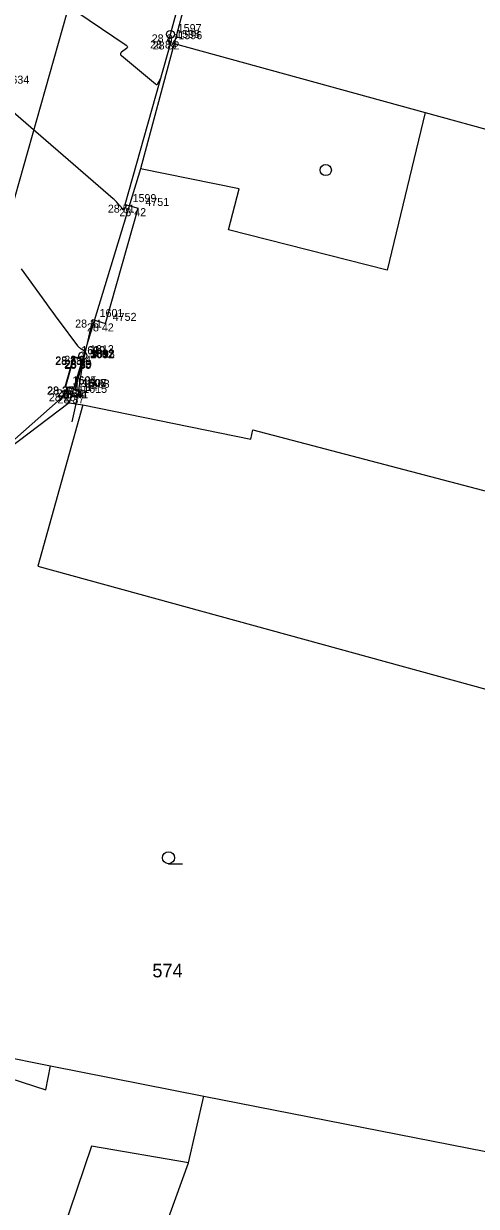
# Model space of a CAD drawing. Extents: x -702257 to -701487, y -1009871 to -1008841.
# Drawn here: x -701741.36 to -701727.23, y -1009358.61 to -1009321.66 of the extents above; entities that cross this region are included whole.
import ezdxf

# ---------------------------------------------------------------- set-up
doc = ezdxf.new("R2010")
doc.units = 0
for name, color, linetype in [('Ex_Minor Contours', 7, 'Continuous'), ('Z_betonova_konstrukce', 7, 'Continuous'), ('Z_body', 7, 'Continuous'), ('Z_body_cisla', 7, 'Continuous'), ('Z_body_vysky_redukovane', 7, 'Continuous'), ('Z_budova', 7, 'Continuous'), ('Z_katastr_cisla_pozemkova', 7, 'Continuous'), ('Z_katastr_hranice', 7, 'Continuous'), ('Z_katastr_vnitrni_kresba', 7, 'Continuous'), ('Z_katastr_znacky_budov', 7, 'Continuous'), ('Z_katastr_znacky_kultur', 7, 'Continuous'), ('Z_ploty', 7, 'Continuous'), ('Z_site_kanalizace_znaky', 7, 'Continuous'), ('Z_vstupy', 7, 'Continuous')]:
    doc.layers.add(name, color=color, linetype=linetype)

# ---------------------------------------------------------------- blocks, each defined once
blk = doc.blocks.new('POINT_DISPLAY')
blk.add_line((0, 0), (0, 0))
blk = doc.blocks.new('Z15')
blk.add_circle((0, 0), 0.125)

msp = doc.modelspace()

# ---------------------------------------------------------------- linework, layer by layer
at = {"layer": 'Ex_Minor Contours'}
for points in [[(-701741.269, -1009320.223), (-701738.155, -1009322.339), (-701738.126, -1009322.365), (-701738.116, -1009322.392), (-701738.125, -1009322.418), (-701738.153, -1009322.445), (-701738.303, -1009322.552), (-701738.331, -1009322.579), (-701738.341, -1009322.607), (-701738.333, -1009322.635), (-701738.307, -1009322.664), (-701737.249, -1009323.549), (-701737.226, -1009323.563), (-701737.205, -1009323.565), (-701737.186, -1009323.556), (-701737.169, -1009323.535), (-701737.075, -1009323.372)], [(-701738.146, -1009327.332), (-701738.223, -1009327.467), (-701738.232, -1009327.48), (-701738.242, -1009327.484), (-701738.252, -1009327.481), (-701738.263, -1009327.47), (-701738.306, -1009327.41), (-701738.317, -1009327.395), (-701738.329, -1009327.38), (-701738.34, -1009327.366), (-701738.353, -1009327.352), (-701738.465, -1009327.229), (-701738.489, -1009327.204), (-701738.513, -1009327.18), (-701738.537, -1009327.157), (-701738.563, -1009327.134), (-701742.243, -1009323.957)], [(-701741.442, -1009329.329), (-701740.651, -1009330.421), (-701740.552, -1009330.557), (-701740.452, -1009330.693), (-701740.352, -1009330.829), (-701740.251, -1009330.964), (-701739.676, -1009331.731), (-701739.66, -1009331.751), (-701739.642, -1009331.769), (-701739.622, -1009331.785), (-701739.601, -1009331.799), (-701739.467, -1009331.879)], [(-701739.925, -1009333.231), (-701739.948, -1009333.205), (-701739.951, -1009333.201), (-701739.954, -1009333.196), (-701739.957, -1009333.191), (-701739.958, -1009333.186), (-701739.997, -1009333.031), (-701739.997, -1009333.029), (-701739.997, -1009333.028), (-701739.995, -1009333.027), (-701739.993, -1009333.027), (-701739.981, -1009333.03), (-701739.983, -1009333.03), (-701740.037, -1009333.013), (-701740.046, -1009333.009), (-701740.051, -1009333.004), (-701740.053, -1009332.996), (-701740.051, -1009332.987), (-701739.994, -1009332.784), (-701739.967, -1009332.688), (-701739.792, -1009332.071), (-701739.791, -1009332.067), (-701739.789, -1009332.065), (-701739.786, -1009332.065), (-701739.782, -1009332.065), (-701739.761, -1009332.072), (-701739.749, -1009332.076), (-701739.691, -1009332.096), (-701739.689, -1009332.094), (-701739.506, -1009332.065)], [(-701739.659, -1009333.158), (-701739.679, -1009333.135), (-701739.681, -1009333.133), (-701739.683, -1009333.13), (-701739.684, -1009333.128), (-701739.685, -1009333.125), (-701739.688, -1009333.112), (-701739.688, -1009333.11), (-701739.688, -1009333.109), (-701739.687, -1009333.108), (-701739.684, -1009333.108), (-701739.672, -1009333.111), (-701739.674, -1009333.111), (-701739.724, -1009333.096), (-701739.732, -1009333.092), (-701739.737, -1009333.087), (-701739.739, -1009333.08), (-701739.738, -1009333.071), (-701739.691, -1009332.893), (-701739.683, -1009332.86), (-701739.674, -1009332.827), (-701739.665, -1009332.794), (-701739.657, -1009332.762), (-701739.503, -1009332.19)]]:
    msp.add_lwpolyline(points, dxfattribs=at)
at = {"layer": 'Z_betonova_konstrukce'}
for p, q in [((-701740.06, -1009333.01), (-701739.79, -1009332.06)), ((-701739.79, -1009332.08), (-701740.05, -1009333)), ((-701739.79, -1009332.06), (-701739.49, -1009332.17)), ((-701739.79, -1009332.08), (-701739.79, -1009332.06)), ((-701739.51, -1009332.17), (-701739.79, -1009332.08)), ((-701739.75, -1009333.09), (-701739.51, -1009332.17)), ((-701739.74, -1009333.09), (-701739.51, -1009332.17)), ((-701739.51, -1009332.17), (-701739.49, -1009332.17)), ((-701739.51, -1009332.17), (-701739.51, -1009332.17)), ((-701740.05, -1009333), (-701740.06, -1009333.01)), ((-701740.06, -1009333.01), (-701739.64, -1009333.12)), ((-701740.05, -1009333), (-701739.75, -1009333.09)), ((-701739.75, -1009333.09), (-701739.74, -1009333.09)), ((-701739.74, -1009333.09), (-701739.64, -1009333.12))]:
    msp.add_line(p, q, dxfattribs=at)
at = {"layer": 'Z_budova'}
for p, q in [((-701736.83, -1009322.19), (-701734.91, -1009315.23)), ((-701738.19, -1009327.32), (-701736.75, -1009322.22)), ((-701736.83, -1009322.19), (-701736.75, -1009322.22)), ((-701738.19, -1009327.32), (-701737.79, -1009327.43)), ((-701739.21, -1009330.91), (-701739.5, -1009332.2)), ((-701739.21, -1009330.91), (-701738.8, -1009331.03)), ((-701739.64, -1009333.12), (-701739.86, -1009334.1)), ((-701739.64, -1009333.12), (-701739.64, -1009333.12))]:
    msp.add_line(p, q, dxfattribs=at)
at = {"layer": 'Z_katastr_hranice'}
for p, q in [((-701735.58, -1009305.62), (-701748.84, -1009352.56)), ((-701734.55, -1009314.36), (-701736.66, -1009322.28)), ((-701736.66, -1009322.28), (-701737.71, -1009326.2)), ((-701736.66, -1009322.28), (-701728.82, -1009324.44)), ((-701728.82, -1009324.44), (-701709.48, -1009329.76)), ((-701737.71, -1009326.2), (-701739.94, -1009333.51)), ((-701739.94, -1009333.51), (-701742.31, -1009335.31)), ((-701739.51, -1009333.57), (-701740.92, -1009338.61)), ((-701739.94, -1009333.51), (-701739.51, -1009333.57)), ((-701740.92, -1009338.61), (-701723.31, -1009343.46)), ((-701747.15, -1009352.91), (-701740.52, -1009354.22)), ((-701740.52, -1009354.22), (-701735.74, -1009355.17)), ((-701736.21, -1009357.26), (-701735.74, -1009355.17)), ((-701735.74, -1009355.17), (-701726.35, -1009357.02)), ((-701740.33, -1009368.54), (-701736.21, -1009357.26))]:
    msp.add_line(p, q, dxfattribs=at)
at = {"layer": 'Z_katastr_vnitrni_kresba'}
for p, q in [((-701728.82, -1009324.44), (-701730.01, -1009329.37)), ((-701734.63, -1009326.83), (-701737.71, -1009326.2)), ((-701734.96, -1009328.11), (-701734.63, -1009326.83)), ((-701730.01, -1009329.37), (-701734.96, -1009328.11)), ((-701739.51, -1009333.57), (-701734.27, -1009334.65)), ((-701734.27, -1009334.65), (-701734.2, -1009334.36)), ((-701734.2, -1009334.36), (-701710.29, -1009340.65)), ((-701747.15, -1009352.91), (-701740.67, -1009354.97)), ((-701740.67, -1009354.97), (-701740.52, -1009354.22)), ((-701739.24, -1009356.73), (-701740.88, -1009361.58)), ((-701736.21, -1009357.26), (-701739.24, -1009356.73))]:
    msp.add_line(p, q, dxfattribs=at)
at = {"layer": 'Z_katastr_znacky_budov'}
msp.add_circle((-701731.927, -1009326.239), 0.175, dxfattribs=at)
at = {"layer": 'Z_katastr_znacky_kultur'}
msp.add_line((-701736.838, -1009347.91), (-701736.401, -1009347.91), dxfattribs=at)
msp.add_circle((-701736.838, -1009347.722), 0.187, dxfattribs=at)
at = {"layer": 'Z_ploty'}
for p, q in [((-701742.41, -1009335.33), (-701740.01, -1009333.21)), ((-701740.01, -1009333.21), (-701739.72, -1009333.28))]:
    msp.add_line(p, q, dxfattribs=at)
at = {"layer": 'Z_vstupy'}
for p, q in [((-701738.8, -1009331.03), (-701737.79, -1009327.43)), ((-701739.64, -1009333.12), (-701739.5, -1009332.2))]:
    msp.add_line(p, q, dxfattribs=at)

# ---------------------------------------------------------------- block references
at = {"layer": 'Z_body'}
for p in [(-701736.83, -1009322.19), (-701736.78, -1009322), (-701736.75, -1009322.22), (-701738.19, -1009327.32), (-701737.79, -1009327.43), (-701739.21, -1009330.91), (-701738.8, -1009331.03), (-701739.79, -1009332.06), (-701739.79, -1009332.08), (-701739.51, -1009332.04), (-701739.51, -1009332.17), (-701739.51, -1009332.17), (-701739.5, -1009332.2), (-701739.49, -1009332.17), (-701739.49, -1009332.17), (-701740.06, -1009333.01), (-701740.05, -1009333), (-701740.01, -1009333.21), (-701739.75, -1009333.09), (-701739.74, -1009333.09), (-701739.72, -1009333.28), (-701739.64, -1009333.12), (-701739.64, -1009333.12)]:
    msp.add_blockref('POINT_DISPLAY', p, dxfattribs=at)
at = {"layer": 'Z_site_kanalizace_znaky'}
for p in [(-701736.78, -1009322), (-701739.51, -1009332.04)]:
    msp.add_blockref('Z15', p, dxfattribs=at)

# ---------------------------------------------------------------- texts
at = {"layer": 'Z_body_cisla'}
for s, p in [('1598', (-701736.6, -1009322.11)), ('1597', (-701736.55, -1009321.93)), ('1596', (-701736.53, -1009322.15)), ('1634', (-701741.93, -1009323.54)), ('1599', (-701737.96, -1009327.24)), ('4751', (-701737.56, -1009327.36)), ('1601', (-701738.99, -1009330.83)), ('4752', (-701738.58, -1009330.95)), ('1609', (-701739.56, -1009331.99)), ('1610', (-701739.56, -1009332)), ('3892', (-701739.29, -1009332.1)), ('1613', (-701739.29, -1009331.96)), ('1611', (-701739.29, -1009332.1)), ('1602', (-701739.28, -1009332.12)), ('3893', (-701739.26, -1009332.1)), ('1612', (-701739.26, -1009332.1)), ('1604', (-701739.84, -1009332.94)), ('1605', (-701739.83, -1009332.93)), ('1614', (-701739.79, -1009333.14)), ('1606', (-701739.53, -1009333.02)), ('1607', (-701739.51, -1009333.02)), ('1615', (-701739.5, -1009333.2)), ('1603', (-701739.42, -1009333.04)), ('1608', (-701739.42, -1009333.04))]:
    msp.add_text(s, height=0.25, dxfattribs=at).set_placement(p)
at = {"layer": 'Z_body_vysky_redukovane'}
for s, p in [('28 84', (-701737.413, -1009322.44)), ('28 82', (-701737.363, -1009322.25)), ('28 82', (-701737.333, -1009322.47)), ('28 51', (-701738.732, -1009327.57)), ('28 42', (-701738.373, -1009327.68)), ('28 31', (-701739.752, -1009331.16)), ('28 42', (-701739.383, -1009331.28)), ('28 23', (-701740.373, -1009332.31)), ('28 38', (-701740.373, -1009332.33)), ('28 24', (-701740.093, -1009332.29)), ('28 55', (-701740.093, -1009332.42)), ('28 55', (-701740.083, -1009332.45)), ('28 29', (-701740.073, -1009332.42)), ('28 55', (-701740.073, -1009332.42)), ('28 40', (-701740.073, -1009332.42)), ('28 37', (-701740.633, -1009333.25)), ('28 20', (-701740.623, -1009333.26)), ('28 20', (-701740.573, -1009333.46)), ('28 39', (-701740.333, -1009333.34)), ('28 54', (-701740.323, -1009333.34)), ('28 37', (-701740.303, -1009333.53)), ('28 54', (-701740.223, -1009333.37)), ('28 41', (-701740.182, -1009333.37))]:
    msp.add_text(s, height=0.25, dxfattribs=at).set_placement(p)
at = {"layer": 'Z_katastr_cisla_pozemkova'}
msp.add_text('574', height=0.425, dxfattribs=at).set_placement((-701737.343, -1009351.46))

doc.saveas('drawing.dxf')
